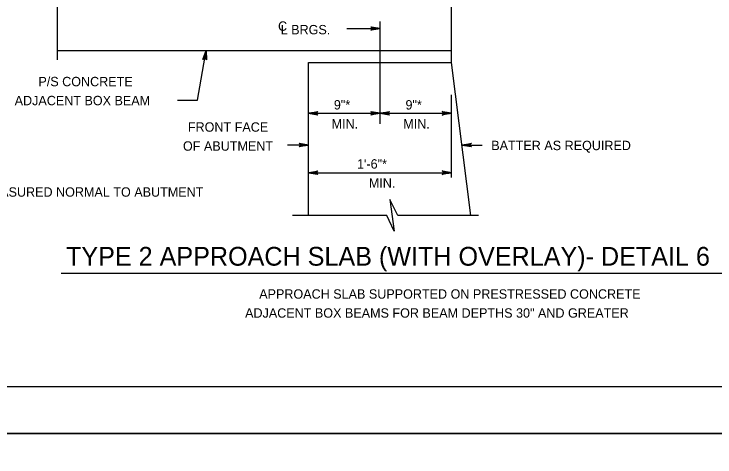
# Model space of a CAD drawing. Extents: x 636530 to 644067, y 294168 to 299122.
# Drawn here: x 641661.5 to 641885.3, y 297131 to 297272.6 of the extents above; entities that cross this region are included whole.
import ezdxf

# ---------------------------------------------------------------- set-up
doc = ezdxf.new("R2010")
doc.units = 0
doc.layers.add('1', color=7, linetype='Continuous')
doc.layers.add('PLT-BNDY', color=7, linetype='Continuous')

msp = doc.modelspace()

# ---------------------------------------------------------------- linework, layer by layer
at = {"layer": '1'}
for p, q in [((641801.23, 297257.09), (641801.23, 297314.24)), ((641675.35, 297295.31), (641675.35, 297257.88)), ((641778.37, 297237.46), (641778.37, 297270.11)), ((641767.74, 297267.91), (641778.37, 297267.91)), ((641675.35, 297260.9), (641801.23, 297260.9)), ((641720.14, 297244.97), (641722.91, 297260.9)), ((641755.51, 297257.09), (641801.23, 297257.09)), ((641755.51, 297208.13), (641755.51, 297257.09)), ((641807.35, 297208.13), (641801.23, 297257.09)), ((641801.23, 297220.27), (641801.23, 297246.7)), ((641713.75, 297244.97), (641720.14, 297244.97)), ((641755.51, 297240.82), (641778.37, 297240.82)), ((641778.37, 297240.82), (641801.23, 297240.82)), ((641755.51, 297230.66), (641748.81, 297230.66)), ((641804.54, 297230.66), (641810.93, 297230.66)), ((641755.51, 297221.82), (641801.23, 297221.82)), ((641780.56, 297208.13), (641750.38, 297208.13)), ((641809.75, 297208.13), (641784.08, 297208.13)), ((641676.57, 297189.71), (641947.37, 297189.71)), ((641569.78, 297153.48), (642355.78, 297153.48))]:
    msp.add_line(p, q, dxfattribs=at)
for points in [[(641778.37, 297267.91), (641775.39, 297267.35), (641775.51, 297267.43), (641775.62, 297267.51), (641775.68, 297267.61), (641775.74, 297267.71), (641775.76, 297267.81), (641775.77, 297267.91), (641775.76, 297268.01), (641775.74, 297268.11), (641775.68, 297268.21), (641775.62, 297268.31), (641775.51, 297268.39), (641775.39, 297268.47), (641778.37, 297267.91), (641775.51, 297268.39), (641775.62, 297268.31), (641778.37, 297267.91), (641775.68, 297268.21), (641775.74, 297268.11), (641778.37, 297267.91), (641775.76, 297268.01), (641775.77, 297267.91), (641778.37, 297267.91), (641775.76, 297267.81), (641775.74, 297267.71), (641778.37, 297267.91), (641775.68, 297267.61), (641775.62, 297267.51), (641778.37, 297267.91), (641775.51, 297267.43)], [(641722.91, 297260.9), (641722.95, 297257.87), (641722.89, 297258), (641722.83, 297258.12), (641722.75, 297258.2), (641722.66, 297258.28), (641722.56, 297258.31), (641722.47, 297258.34), (641722.37, 297258.34), (641722.26, 297258.34), (641722.16, 297258.3), (641722.05, 297258.26), (641721.95, 297258.16), (641721.85, 297258.06), (641722.91, 297260.9), (641721.95, 297258.16), (641722.05, 297258.26), (641722.91, 297260.9), (641722.16, 297258.3), (641722.26, 297258.34), (641722.91, 297260.9), (641722.37, 297258.34), (641722.47, 297258.34), (641722.91, 297260.9), (641722.56, 297258.31), (641722.66, 297258.28), (641722.91, 297260.9), (641722.75, 297258.2), (641722.83, 297258.12), (641722.91, 297260.9), (641722.89, 297258)], [(641755.51, 297240.82), (641758.5, 297241.38), (641758.38, 297241.3), (641758.27, 297241.22), (641758.21, 297241.12), (641758.15, 297241.02), (641758.13, 297240.92), (641758.11, 297240.82), (641758.13, 297240.72), (641758.15, 297240.62), (641758.21, 297240.52), (641758.27, 297240.42), (641758.38, 297240.34), (641758.5, 297240.26), (641755.51, 297240.82), (641758.38, 297240.34), (641758.27, 297240.42), (641755.51, 297240.82), (641758.21, 297240.52), (641758.15, 297240.62), (641755.51, 297240.82), (641758.13, 297240.72), (641758.11, 297240.82), (641755.51, 297240.82), (641758.13, 297240.92), (641758.15, 297241.02), (641755.51, 297240.82), (641758.21, 297241.12), (641758.27, 297241.22), (641755.51, 297240.82), (641758.38, 297241.3)], [(641778.37, 297240.82), (641775.39, 297240.26), (641775.51, 297240.34), (641775.62, 297240.42), (641775.68, 297240.52), (641775.74, 297240.62), (641775.76, 297240.72), (641775.77, 297240.82), (641775.76, 297240.92), (641775.74, 297241.02), (641775.68, 297241.12), (641775.62, 297241.22), (641775.51, 297241.3), (641775.39, 297241.38), (641778.37, 297240.82), (641775.51, 297241.3), (641775.62, 297241.22), (641778.37, 297240.82), (641775.68, 297241.12), (641775.74, 297241.02), (641778.37, 297240.82), (641775.76, 297240.92), (641775.77, 297240.82), (641778.37, 297240.82), (641775.76, 297240.72), (641775.74, 297240.62), (641778.37, 297240.82), (641775.68, 297240.52), (641775.62, 297240.42), (641778.37, 297240.82), (641775.51, 297240.34)], [(641778.37, 297240.82), (641781.36, 297241.38), (641781.24, 297241.3), (641781.13, 297241.22), (641781.07, 297241.12), (641781.01, 297241.02), (641780.99, 297240.92), (641780.97, 297240.82), (641780.99, 297240.72), (641781.01, 297240.62), (641781.07, 297240.52), (641781.13, 297240.42), (641781.24, 297240.34), (641781.36, 297240.26), (641778.37, 297240.82), (641781.24, 297240.34), (641781.13, 297240.42), (641778.37, 297240.82), (641781.07, 297240.52), (641781.01, 297240.62), (641778.37, 297240.82), (641780.99, 297240.72), (641780.97, 297240.82), (641778.37, 297240.82), (641780.99, 297240.92), (641781.01, 297241.02), (641778.37, 297240.82), (641781.07, 297241.12), (641781.13, 297241.22), (641778.37, 297240.82), (641781.24, 297241.3)], [(641801.23, 297240.82), (641798.25, 297240.26), (641798.37, 297240.34), (641798.48, 297240.42), (641798.54, 297240.52), (641798.6, 297240.62), (641798.62, 297240.72), (641798.63, 297240.82), (641798.62, 297240.92), (641798.6, 297241.02), (641798.54, 297241.12), (641798.48, 297241.22), (641798.37, 297241.3), (641798.25, 297241.38), (641801.23, 297240.82), (641798.37, 297241.3), (641798.48, 297241.22), (641801.23, 297240.82), (641798.54, 297241.12), (641798.6, 297241.02), (641801.23, 297240.82), (641798.62, 297240.92), (641798.63, 297240.82), (641801.23, 297240.82), (641798.62, 297240.72), (641798.6, 297240.62), (641801.23, 297240.82), (641798.54, 297240.52), (641798.48, 297240.42), (641801.23, 297240.82), (641798.37, 297240.34)], [(641755.51, 297230.66), (641752.53, 297230.1), (641752.65, 297230.18), (641752.76, 297230.26), (641752.82, 297230.36), (641752.88, 297230.46), (641752.9, 297230.56), (641752.91, 297230.66), (641752.9, 297230.76), (641752.88, 297230.86), (641752.82, 297230.96), (641752.76, 297231.06), (641752.65, 297231.14), (641752.53, 297231.22), (641755.51, 297230.66), (641752.65, 297231.14), (641752.76, 297231.06), (641755.51, 297230.66), (641752.82, 297230.96), (641752.88, 297230.86), (641755.51, 297230.66), (641752.9, 297230.76), (641752.91, 297230.66), (641755.51, 297230.66), (641752.9, 297230.56), (641752.88, 297230.46), (641755.51, 297230.66), (641752.82, 297230.36), (641752.76, 297230.26), (641755.51, 297230.66), (641752.65, 297230.18)], [(641804.54, 297230.66), (641807.52, 297231.22), (641807.41, 297231.14), (641807.29, 297231.06), (641807.23, 297230.96), (641807.17, 297230.86), (641807.16, 297230.76), (641807.14, 297230.66), (641807.16, 297230.56), (641807.17, 297230.46), (641807.23, 297230.36), (641807.29, 297230.26), (641807.41, 297230.18), (641807.52, 297230.1), (641804.54, 297230.66), (641807.41, 297230.18), (641807.29, 297230.26), (641804.54, 297230.66), (641807.23, 297230.36), (641807.17, 297230.46), (641804.54, 297230.66), (641807.16, 297230.56), (641807.14, 297230.66), (641804.54, 297230.66), (641807.16, 297230.76), (641807.17, 297230.86), (641804.54, 297230.66), (641807.23, 297230.96), (641807.29, 297231.06), (641804.54, 297230.66), (641807.41, 297231.14)], [(641755.51, 297221.82), (641758.5, 297222.38), (641758.38, 297222.3), (641758.27, 297222.22), (641758.21, 297222.12), (641758.15, 297222.02), (641758.13, 297221.92), (641758.11, 297221.82), (641758.13, 297221.72), (641758.15, 297221.62), (641758.21, 297221.52), (641758.27, 297221.42), (641758.38, 297221.34), (641758.5, 297221.26), (641755.51, 297221.82), (641758.38, 297221.34), (641758.27, 297221.42), (641755.51, 297221.82), (641758.21, 297221.52), (641758.15, 297221.62), (641755.51, 297221.82), (641758.13, 297221.72), (641758.11, 297221.82), (641755.51, 297221.82), (641758.13, 297221.92), (641758.15, 297222.02), (641755.51, 297221.82), (641758.21, 297222.12), (641758.27, 297222.22), (641755.51, 297221.82), (641758.38, 297222.3)], [(641801.23, 297221.82), (641798.25, 297221.26), (641798.37, 297221.34), (641798.48, 297221.42), (641798.54, 297221.52), (641798.6, 297221.62), (641798.62, 297221.72), (641798.63, 297221.82), (641798.62, 297221.92), (641798.6, 297222.02), (641798.54, 297222.12), (641798.48, 297222.22), (641798.37, 297222.3), (641798.25, 297222.38), (641801.23, 297221.82), (641798.37, 297222.3), (641798.48, 297222.22), (641801.23, 297221.82), (641798.54, 297222.12), (641798.6, 297222.02), (641801.23, 297221.82), (641798.62, 297221.92), (641798.63, 297221.82), (641801.23, 297221.82), (641798.62, 297221.72), (641798.6, 297221.62), (641801.23, 297221.82), (641798.54, 297221.52), (641798.48, 297221.42), (641801.23, 297221.82), (641798.37, 297221.34)], [(641784.08, 297208.13), (641781.54, 297213.32), (641782.92, 297203.17), (641780.56, 297208.13)]]:
    msp.add_lwpolyline(points, dxfattribs=at)
at = {"layer": 'PLT-BNDY'}
for points in [[(641529.78, 297732.48), (642370.78, 297732.48), (642370.78, 297138.48), (641529.78, 297138.48)], [(641529.78, 297138.48), (642370.78, 297138.48), (642370.78, 296544.48), (641529.78, 296544.48)]]:
    msp.add_lwpolyline(points, close=True, dxfattribs=at)

# ---------------------------------------------------------------- texts
at = {"layer": '1'}
for s, height, p in [('C', 3, (641745.81, 297267.18)), ('L BRGS.', 3, (641746.66, 297266.05)), ('P/S CONCRETE', 3, (641669.32, 297249.46)), ('ADJACENT BOX BEAM', 3, (641661.74, 297243.39)), ('9"*', 3, (641763.63, 297242.03)), ('9"*', 3, (641786.49, 297242.03)), ('FRONT FACE', 3, (641717.04, 297234.93)), ('MIN.', 3, (641762.92, 297235.95)), ('MIN.', 3, (641785.78, 297235.95)), ('OF ABUTMENT', 3, (641715.47, 297228.86)), ('BATTER AS REQUIRED', 3, (641813.87, 297229.04)), ('1\'-6"*', 3, (641771.03, 297223.14)), ('MIN.', 3, (641774.79, 297217.06)), ('* MEASURED NORMAL TO ABUTMENT', 3, (641648.43, 297214.16)), ('TYPE 2 APPROACH SLAB (WITH OVERLAY)- DETAIL 6', 6, (641678.13, 297192.12)), ('APPROACH SLAB SUPPORTED ON PRESTRESSED CONCRETE', 3, (641739.8, 297181.57)), ('ADJACENT BOX BEAMS FOR BEAM DEPTHS 30" AND GREATER', 3, (641735.29, 297175.5))]:
    msp.add_text(s, height=height, dxfattribs=at).set_placement(p)

doc.saveas('drawing.dxf')
